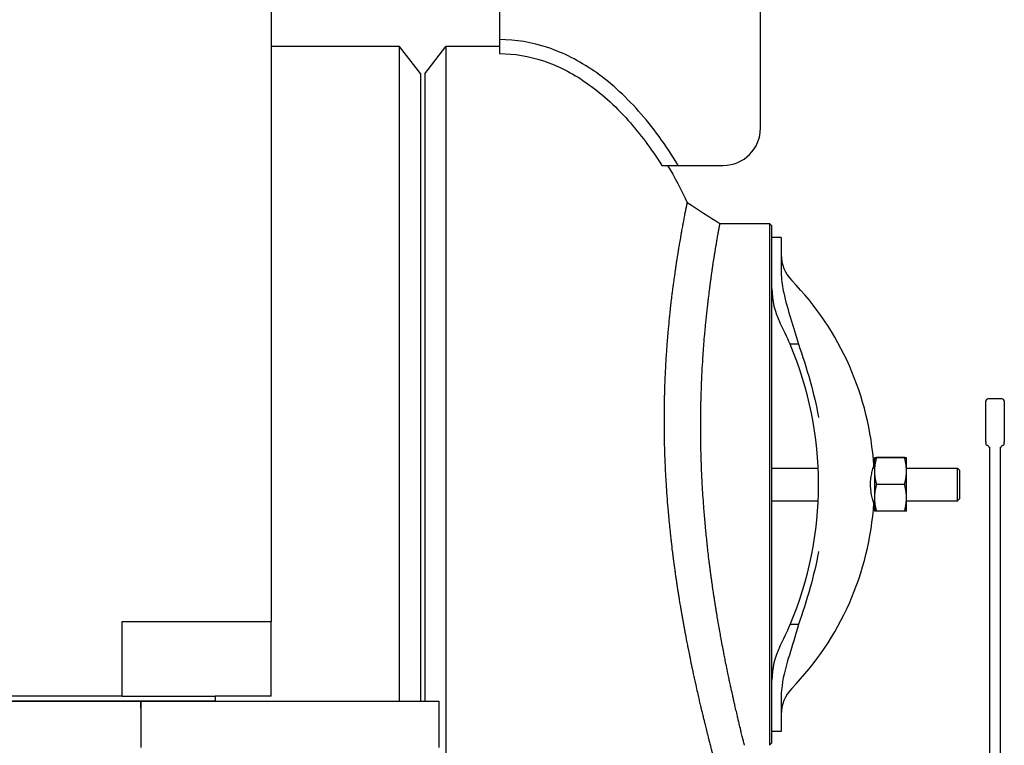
# Model space of a CAD drawing. Header units: inches. Extents: x 5 to 1128, y -85 to 748.
# Tile 523 of 656: x 759 to 785, y 170 to 190. Entities that reach past the tile are written whole.
import ezdxf

# ---------------------------------------------------------------- set-up
doc = ezdxf.new("R2010")
doc.units = ezdxf.units.IN
doc.header["$LTSCALE"] = 32
doc.header["$MEASUREMENT"] = 0
doc.layers.add('Visible (ANSI)', color=7, linetype='Continuous', lineweight=30)

msp = doc.modelspace()

# ---------------------------------------------------------------- linework, layer by layer
at = {"layer": 'Visible (ANSI)'}
for p, q in [((765.78063, 336.23367), (765.78063, 173.36817)), ((771.90563, 194.60867), (771.90563, 188.98367)), ((778.90563, 186.60867), (778.90563, 194.60867)), ((771.90563, 188.98367), (771.90563, 188.60867)), ((769.22432, 188.79617), (765.78063, 188.79617)), ((769.22432, 171.23367), (769.22432, 188.79617)), ((769.78063, 188.07117), (769.22432, 188.79617)), ((769.90563, 188.06617), (770.46578, 188.79617)), ((770.46578, 188.79617), (770.46578, 163.29617)), ((771.90563, 188.79617), (770.46578, 188.79617)), ((769.78063, 188.07117), (769.78063, 171.23367)), ((769.90563, 188.06617), (769.90563, 171.23367)), ((776.25519, 185.60867), (776.69516, 185.60867)), ((776.69516, 185.60867), (777.90563, 185.60867)), ((777.81677, 184.04617), (779.1499, 184.04617)), ((779.1499, 184.04617), (779.2124, 183.98367)), ((779.1499, 184.04616), (779.1499, 177.04617)), ((779.2124, 183.67116), (779.2124, 183.98366)), ((779.2124, 183.37067), (779.2124, 183.67117)), ((779.4624, 183.67117), (779.2124, 183.67117)), ((779.4624, 183.67117), (779.4624, 183.37067)), ((779.2124, 182.72035), (779.2124, 183.37067)), ((779.4624, 183.37067), (779.4624, 182.74965)), ((779.2124, 177.04617), (779.2124, 182.72032)), ((779.92547, 180.80758), (779.69915, 180.80758)), ((785.38313, 179.3405), (785.00813, 179.3405)), ((784.94563, 178.18792), (784.94563, 179.278)), ((785.44563, 179.278), (785.44563, 178.18792)), ((784.94563, 178.18792), (784.94563, 178.1635)), ((784.94563, 178.15047), (784.94563, 178.1635)), ((785.04563, 178.04384), (785.04563, 165.99617)), ((785.34563, 167.39441), (785.34563, 178.04384)), ((785.44563, 178.1635), (785.44563, 178.18792)), ((785.44563, 178.1635), (785.44563, 178.15047)), ((781.9624, 177.76517), (781.9624, 177.40528)), ((782.76954, 177.76543), (782.01427, 177.76543)), ((782.76954, 177.76491), (782.01427, 177.76491)), ((782.8214, 177.40528), (782.8214, 177.76517)), ((779.2124, 177.48367), (780.45248, 177.48367)), ((781.92652, 177.48367), (781.9624, 177.48367)), ((781.9624, 177.40528), (781.9624, 176.68628)), ((782.8214, 177.48367), (784.1881, 177.48367)), ((782.8214, 176.68628), (782.8214, 177.40528)), ((784.1881, 176.60867), (784.1881, 177.48367)), ((784.24365, 177.42811), (784.1881, 177.48367)), ((784.24365, 177.42811), (784.24365, 176.66423)), ((779.1499, 177.04617), (779.1499, 170.04618)), ((779.2124, 171.37199), (779.2124, 177.04617)), ((782.76954, 177.04564), (782.01427, 177.04564)), ((779.2124, 176.60867), (780.45248, 176.60867)), ((781.92652, 176.60867), (781.9624, 176.60867)), ((781.9624, 176.68628), (781.9624, 176.32717)), ((782.8214, 176.32717), (782.8214, 176.68628)), ((782.8214, 176.60867), (784.1881, 176.60867)), ((784.24365, 176.66423), (784.1881, 176.60867)), ((782.76954, 176.32691), (782.01427, 176.32691)), ((761.78063, 173.36817), (765.78063, 173.36817)), ((761.78063, 171.36817), (761.78063, 173.36817)), ((765.78063, 171.36817), (765.78063, 173.36817)), ((779.92547, 173.28475), (779.69915, 173.28475)), ((764.28063, 171.23367), (457.28063, 171.23367)), ((459.28063, 171.23367), (762.28063, 171.23367)), ((761.78063, 171.36817), (459.78063, 171.36817)), ((761.78063, 171.36817), (764.28063, 171.36817)), ((762.28063, 171.04625), (762.28063, 171.23367)), ((762.28063, 171.23367), (770.28063, 171.23367)), ((762.28063, 171.23367), (762.28063, 169.98367)), ((764.28063, 171.36817), (764.28063, 171.23367)), ((765.78063, 171.36817), (764.28063, 171.36817)), ((770.28063, 171.23367), (770.28063, 169.98367)), ((779.2124, 170.72167), (779.2124, 171.37199)), ((779.4624, 171.34269), (779.4624, 170.72167)), ((779.2124, 170.42117), (779.2124, 170.72167)), ((779.4624, 170.72167), (779.4624, 170.42117)), ((779.2124, 170.10868), (779.2124, 170.42118)), ((779.4624, 170.42117), (779.2124, 170.42117)), ((779.2124, 170.10867), (779.1499, 170.04617))]:
    msp.add_line(p, q, dxfattribs=at)
for centre, radius, start, end in [((777.90563, 186.60867), 1, 270, 0), ((780.4624, 183.21565), 1, 180, 224.117595), ((774.0999, 177.04617), 7.8625, 3.646071, 44.117595), ((781.2124, 182.29617), 2, 180, 206.784996), ((770.8124, 177.04617), 9.65, 22.941059, 26.784996), ((770.8124, 177.04617), 9.65, 337.058941, 22.941059), ((785.00813, 179.278), 0.0625, 90, 180), ((785.38313, 179.278), 0.0625, 0, 90), ((785.00813, 178.15047), 0.0625, 180, 258.463041), ((784.98313, 178.028), 0.0625, 0, 78.463041), ((785.40813, 178.028), 0.0625, 101.536959, 180), ((785.38313, 178.15047), 0.0625, 281.536959, 0), ((774.0999, 177.04617), 7.8625, 315.882405, 356.353929), ((770.8124, 177.04617), 9.65, 333.215004, 337.058941), ((781.2124, 171.79617), 2, 153.215004, 180), ((780.4624, 170.87669), 1, 135.882405, 180)]:
    msp.add_arc(centre, radius, start, end, dxfattribs=at)
for points, knots in [([(776.69516, 185.60867), (776.36973, 186.15147), (776.01568, 186.6398), (775.2589, 187.49034), (774.85608, 187.85263), (774.43378, 188.1439), (774.03767, 188.41711), (773.62426, 188.62777), (772.77582, 188.91121), (772.34083, 188.98367), (771.90563, 188.98367)], [2.418227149, 2.418227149, 2.418227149, 2.418227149, 2.604857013, 2.604857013, 2.791486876, 2.791486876, 2.791486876, 2.966539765, 2.966539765, 3.141592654, 3.141592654, 3.141592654, 3.141592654]), ([(771.90563, 188.60867), (772.2995, 188.60867), (772.69336, 188.54339), (773.46906, 188.28424), (773.85089, 188.09039), (774.22086, 187.83521), (774.61531, 187.56315), (774.99626, 187.22137), (775.67323, 186.46054), (775.97393, 186.05635), (776.25519, 185.60867)], [-3.141592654, -3.141592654, -3.141592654, -3.141592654, -2.966539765, -2.966539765, -2.791486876, -2.791486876, -2.791486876, -2.604857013, -2.604857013, -2.441381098, -2.441381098, -2.441381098, -2.441381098]), ([(776.38091, 177.04617), (776.36905, 177.23565), (776.35903, 177.42621), (776.35103, 177.61524), (776.35046, 177.62854), (776.34991, 177.64184), (776.34937, 177.65513), (776.34907, 177.66245), (776.34877, 177.66978), (776.34848, 177.6771), (776.34089, 177.8663), (776.33529, 178.05419), (776.33164, 178.24037), (776.33152, 178.24645), (776.3314, 178.25252), (776.33129, 178.25859), (776.33088, 178.27987), (776.33051, 178.30112), (776.33015, 178.32234), (776.32889, 178.39837), (776.32795, 178.47414), (776.32733, 178.54955), (776.32731, 178.55191), (776.32729, 178.55427), (776.32727, 178.55663), (776.32621, 178.69091), (776.32615, 178.82376), (776.32704, 178.95499), (776.32747, 179.01771), (776.32811, 179.08013), (776.32896, 179.1422), (776.32902, 179.14619), (776.32907, 179.15018), (776.32913, 179.15417), (776.33044, 179.24649), (776.33222, 179.33803), (776.33443, 179.42864), (776.3346, 179.43534), (776.33476, 179.44203), (776.33493, 179.44871), (776.33593, 179.48819), (776.337, 179.52748), (776.33816, 179.56659), (776.34238, 179.70905), (776.34766, 179.84913), (776.35386, 179.98629), (776.35437, 179.99769), (776.3549, 180.00908), (776.35542, 180.02044), (776.35745, 180.06392), (776.35956, 180.1071), (776.36176, 180.14997), (776.36359, 180.18569), (776.36549, 180.22126), (776.36744, 180.25664), (776.36818, 180.26993), (776.36892, 180.2832), (776.36967, 180.29644), (776.37754, 180.43509), (776.38632, 180.57085), (776.39577, 180.70257), (776.39759, 180.72796), (776.39944, 180.75327), (776.40132, 180.77849), (776.40249, 180.79422), (776.40368, 180.80991), (776.40487, 180.82557), (776.41012, 180.89438), (776.41557, 180.9624), (776.42117, 181.02935), (776.42256, 181.0459), (776.42395, 181.06239), (776.42536, 181.07881), (776.42942, 181.12632), (776.43356, 181.17325), (776.43775, 181.21952), (776.44666, 181.31778), (776.45599, 181.41495), (776.46555, 181.50952), (776.46728, 181.52665), (776.46902, 181.54369), (776.47076, 181.56064), (776.4756, 181.60765), (776.48048, 181.65395), (776.48538, 181.69931), (776.48678, 181.71235), (776.4882, 181.72538), (776.48962, 181.73838), (776.49146, 181.75525), (776.49331, 181.77208), (776.49518, 181.78887), (776.50112, 181.8424), (776.50716, 181.89545), (776.51325, 181.94764), (776.52099, 182.01398), (776.52879, 182.0789), (776.53654, 182.14168), (776.53781, 182.152), (776.53909, 182.16232), (776.54037, 182.17261), (776.54237, 182.18869), (776.54439, 182.20473), (776.5464, 182.22073), (776.55309, 182.27375), (776.55986, 182.32621), (776.56662, 182.37764), (776.56867, 182.39321), (776.57072, 182.40868), (776.57277, 182.42405), (776.57829, 182.46557), (776.58381, 182.5063), (776.58926, 182.54603), (776.59936, 182.6196), (776.60963, 182.69235), (776.61981, 182.76274), (776.62182, 182.77666), (776.62383, 182.79048), (776.62584, 182.80421), (776.6312, 182.84092), (776.63652, 182.8769), (776.64177, 182.91198), (776.6433, 182.92219), (776.64483, 182.93239), (776.64636, 182.94255), (776.64829, 182.95542), (776.65023, 182.96824), (776.65217, 182.98101), (776.65773, 183.01762), (776.66329, 183.05378), (776.66881, 183.08927), (776.67689, 183.14124), (776.68488, 183.19177), (776.69265, 183.24025), (776.69459, 183.25235), (776.69653, 183.2644), (776.69846, 183.27637), (776.70022, 183.28723), (776.70197, 183.29804), (776.70372, 183.30879), (776.71044, 183.35011), (776.71711, 183.39062), (776.72368, 183.43013), (776.72533, 183.44), (776.72696, 183.4498), (776.72859, 183.45954), (776.72896, 183.46174), (776.72933, 183.46393), (776.7297, 183.46612), (776.73341, 183.48831), (776.73709, 183.51011), (776.74073, 183.53152), (776.75131, 183.59391), (776.76163, 183.65362), (776.7716, 183.71049), (776.77297, 183.71828), (776.77433, 183.72601), (776.77568, 183.73369), (776.77885, 183.75173), (776.78199, 183.76947), (776.78509, 183.78691), (776.7881, 183.80384), (776.79108, 183.82051), (776.79402, 183.83691), (776.79523, 183.84369), (776.79644, 183.85043), (776.79765, 183.85713), (776.80717, 183.91005), (776.8163, 183.96013), (776.82501, 184.00732), (776.82844, 184.02591), (776.83181, 184.04407), (776.83511, 184.0618), (776.83602, 184.06674), (776.83694, 184.07164), (776.83785, 184.07651), (776.84327, 184.10559), (776.84851, 184.13346), (776.85355, 184.16013), (776.85433, 184.16422), (776.8551, 184.16829), (776.85586, 184.17233), (776.8572, 184.17936), (776.85851, 184.18631), (776.85982, 184.19317), (776.86921, 184.24259), (776.87788, 184.2876), (776.88576, 184.32821), (776.88627, 184.33082), (776.88677, 184.33342), (776.88727, 184.336), (776.88785, 184.33895), (776.88842, 184.34187), (776.88898, 184.34478), (776.89261, 184.36345), (776.89607, 184.38114), (776.89935, 184.39785), (776.89974, 184.39983), (776.90013, 184.4018), (776.90051, 184.40376), (776.90467, 184.42492), (776.90852, 184.44447), (776.91208, 184.4624), (776.91537, 184.47904), (776.9184, 184.4943), (776.92117, 184.50818), (776.92137, 184.50916), (776.92156, 184.51013), (776.92175, 184.5111), (776.92434, 184.52406), (776.92669, 184.53578), (776.92879, 184.54627), (776.92896, 184.54711), (776.92912, 184.54794), (776.92929, 184.54876), (776.92941, 184.54936), (776.92953, 184.54996), (776.92965, 184.55056), (776.93371, 184.57082), (776.93681, 184.58618), (776.93892, 184.59664), (776.9392, 184.59799), (776.93945, 184.59927), (776.93969, 184.60046), (776.93972, 184.60058), (776.93974, 184.6007), (776.93977, 184.60082), (776.9408, 184.60595), (776.94153, 184.60953), (776.94194, 184.61154), (776.94194, 184.61156), (776.94194, 184.61157), (776.94194, 184.61159), (776.9422, 184.61284), (776.94232, 184.61346), (776.94233, 184.61347), (776.94233, 184.61347), (776.94233, 184.61347), (776.94233, 184.61347)], [0.713770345, 0.713770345, 0.713770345, 0.713770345, 0.723953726, 0.723953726, 0.723953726, 0.724670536, 0.724670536, 0.724670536, 0.725065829, 0.725065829, 0.725065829, 0.735280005, 0.735280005, 0.735280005, 0.73561331, 0.73561331, 0.73561331, 0.736781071, 0.736781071, 0.736781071, 0.740963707, 0.740963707, 0.740963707, 0.7410946, 0.7410946, 0.7410946, 0.748544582, 0.748544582, 0.748544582, 0.752105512, 0.752105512, 0.752105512, 0.752334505, 0.752334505, 0.752334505, 0.757635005, 0.757635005, 0.757635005, 0.758026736, 0.758026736, 0.758026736, 0.760339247, 0.760339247, 0.760339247, 0.768763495, 0.768763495, 0.768763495, 0.769463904, 0.769463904, 0.769463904, 0.772143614, 0.772143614, 0.772143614, 0.77437648, 0.77437648, 0.77437648, 0.775215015, 0.775215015, 0.775215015, 0.783997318, 0.783997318, 0.783997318, 0.785690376, 0.785690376, 0.785690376, 0.786746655, 0.786746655, 0.786746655, 0.791390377, 0.791390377, 0.791390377, 0.792538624, 0.792538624, 0.792538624, 0.795860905, 0.795860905, 0.795860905, 0.802916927, 0.802916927, 0.802916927, 0.804194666, 0.804194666, 0.804194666, 0.807738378, 0.807738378, 0.807738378, 0.808756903, 0.808756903, 0.808756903, 0.810077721, 0.810077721, 0.810077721, 0.814289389, 0.814289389, 0.814289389, 0.819643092, 0.819643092, 0.819643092, 0.820523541, 0.820523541, 0.820523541, 0.821898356, 0.821898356, 0.821898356, 0.826456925, 0.826456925, 0.826456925, 0.82783697, 0.82783697, 0.82783697, 0.831564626, 0.831564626, 0.831564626, 0.838466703, 0.838466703, 0.838466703, 0.839830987, 0.839830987, 0.839830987, 0.843480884, 0.843480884, 0.843480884, 0.844543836, 0.844543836, 0.844543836, 0.845889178, 0.845889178, 0.845889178, 0.849746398, 0.849746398, 0.849746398, 0.85539408, 0.85539408, 0.85539408, 0.85680352, 0.85680352, 0.85680352, 0.858081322, 0.858081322, 0.858081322, 0.862993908, 0.862993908, 0.862993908, 0.864220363, 0.864220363, 0.864220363, 0.864497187, 0.864497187, 0.864497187, 0.867299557, 0.867299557, 0.867299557, 0.875469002, 0.875469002, 0.875469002, 0.876587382, 0.876587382, 0.876587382, 0.879214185, 0.879214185, 0.879214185, 0.881763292, 0.881763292, 0.881763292, 0.882817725, 0.882817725, 0.882817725, 0.891152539, 0.891152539, 0.891152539, 0.894436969, 0.894436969, 0.894436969, 0.895351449, 0.895351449, 0.895351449, 0.90081404, 0.90081404, 0.90081404, 0.901653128, 0.901653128, 0.901653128, 0.903114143, 0.903114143, 0.903114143, 0.913641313, 0.913641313, 0.913641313, 0.9143192, 0.9143192, 0.9143192, 0.915095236, 0.915095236, 0.915095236, 0.920086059, 0.920086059, 0.920086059, 0.920679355, 0.920679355, 0.920679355, 0.927089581, 0.927089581, 0.927089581, 0.933036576, 0.933036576, 0.933036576, 0.933456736, 0.933456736, 0.933456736, 0.939090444, 0.939090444, 0.939090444, 0.939539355, 0.939539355, 0.939539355, 0.939870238, 0.939870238, 0.939870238, 0.951116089, 0.951116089, 0.951116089, 0.952569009, 0.952569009, 0.952569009, 0.952717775, 0.952717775, 0.952717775, 0.959065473, 0.959065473, 0.959065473, 0.959112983, 0.959112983, 0.959112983, 0.963109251, 0.963109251, 0.963109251, 0.963123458, 0.963123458, 0.963123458, 0.963123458]), ([(777.34493, 177.04617), (777.34396, 177.06371), (777.34302, 177.08125), (777.34208, 177.0988), (777.33322, 177.26569), (777.32578, 177.43283), (777.31985, 177.59828), (777.31944, 177.60993), (777.31903, 177.62157), (777.31863, 177.6332), (777.3184, 177.63961), (777.31818, 177.64602), (777.31797, 177.65243), (777.31235, 177.81799), (777.3082, 177.98313), (777.3055, 178.14597), (777.30541, 178.15128), (777.30532, 178.15659), (777.30524, 178.1619), (777.30494, 178.1805), (777.30466, 178.19908), (777.3044, 178.21763), (777.30347, 178.28407), (777.30277, 178.35053), (777.30231, 178.4168), (777.3023, 178.41888), (777.30228, 178.42095), (777.30227, 178.42302), (777.30147, 178.54104), (777.30143, 178.65843), (777.30209, 178.77401), (777.30241, 178.82925), (777.30289, 178.8844), (777.30353, 178.93935), (777.30357, 178.94288), (777.30361, 178.94641), (777.30366, 178.94995), (777.30464, 179.0317), (777.30598, 179.11306), (777.30765, 179.19349), (777.30777, 179.19944), (777.3079, 179.20538), (777.30802, 179.21131), (777.30877, 179.24634), (777.30958, 179.28119), (777.31045, 179.31583), (777.31362, 179.44202), (777.31764, 179.56766), (777.32238, 179.69081), (777.32278, 179.70105), (777.32318, 179.71127), (777.32358, 179.72148), (777.32513, 179.76052), (777.32674, 179.7993), (777.32843, 179.83775), (777.32983, 179.8698), (777.33128, 179.90177), (777.33279, 179.93364), (777.33335, 179.94561), (777.33392, 179.95756), (777.3345, 179.9695), (777.34056, 180.09454), (777.34738, 180.21782), (777.35476, 180.33768), (777.35618, 180.36079), (777.35763, 180.38383), (777.3591, 180.4068), (777.36001, 180.42113), (777.36094, 180.43542), (777.36187, 180.44969), (777.36598, 180.51241), (777.37026, 180.57453), (777.37468, 180.63587), (777.37578, 180.65104), (777.37688, 180.66616), (777.37799, 180.68123), (777.38121, 180.72484), (777.38449, 180.76804), (777.38783, 180.81077), (777.39493, 180.90152), (777.40238, 180.99112), (777.41004, 181.07852), (777.41142, 181.09435), (777.41282, 181.11012), (777.41422, 181.12582), (777.4181, 181.16936), (777.42204, 181.21239), (777.42602, 181.25478), (777.42716, 181.26696), (777.42831, 181.27913), (777.42946, 181.29127), (777.43095, 181.30701), (777.43246, 181.32271), (777.43397, 181.33837), (777.43879, 181.38829), (777.4437, 181.43773), (777.44866, 181.48646), (777.45496, 181.54839), (777.46134, 181.60918), (777.46773, 181.66838), (777.46878, 181.67812), (777.46983, 181.68784), (777.47089, 181.69754), (777.47254, 181.7127), (777.4742, 181.7278), (777.47586, 181.74286), (777.48137, 181.79279), (777.48695, 181.84214), (777.49255, 181.89062), (777.49425, 181.90529), (777.49594, 181.91989), (777.49764, 181.9344), (777.50222, 181.97359), (777.50681, 182.01214), (777.51137, 182.04992), (777.51982, 182.11986), (777.5284, 182.1888), (777.53694, 182.25571), (777.53863, 182.26893), (777.54032, 182.28208), (777.542, 182.29514), (777.54651, 182.33008), (777.551, 182.36439), (777.55544, 182.39797), (777.55673, 182.40775), (777.55803, 182.4175), (777.55933, 182.42722), (777.56097, 182.43953), (777.56261, 182.45179), (777.56425, 182.464), (777.56896, 182.499), (777.57367, 182.53357), (777.57835, 182.56752), (777.58521, 182.61724), (777.59201, 182.66565), (777.59866, 182.71231), (777.60032, 182.72395), (777.60198, 182.73554), (777.60364, 182.74706), (777.60514, 182.75751), (777.60664, 182.7679), (777.60814, 182.77824), (777.61389, 182.81799), (777.6196, 182.85694), (777.62525, 182.89498), (777.62666, 182.90448), (777.62807, 182.91392), (777.62947, 182.9233), (777.62979, 182.92541), (777.6301, 182.92753), (777.63042, 182.92964), (777.63361, 182.95101), (777.63679, 182.97209), (777.63993, 182.99278), (777.64907, 183.05312), (777.65799, 183.1108), (777.66663, 183.16584), (777.66782, 183.17338), (777.66899, 183.18086), (777.67017, 183.1883), (777.67292, 183.20576), (777.67565, 183.22296), (777.67834, 183.23988), (777.68096, 183.2563), (777.68355, 183.27247), (777.68611, 183.28838), (777.68717, 183.29497), (777.68822, 183.30151), (777.68927, 183.308), (777.69757, 183.35936), (777.70555, 183.40802), (777.71317, 183.45393), (777.71617, 183.47202), (777.71912, 183.4897), (777.72201, 183.50696), (777.72282, 183.51177), (777.72362, 183.51654), (777.72442, 183.52128), (777.72917, 183.5496), (777.73377, 183.57676), (777.73821, 183.60276), (777.73889, 183.60675), (777.73957, 183.61072), (777.74024, 183.61466), (777.74141, 183.62151), (777.74257, 183.62829), (777.74372, 183.63498), (777.75199, 183.68319), (777.75963, 183.72717), (777.7666, 183.76684), (777.76704, 183.7694), (777.76749, 183.77194), (777.76793, 183.77445), (777.76844, 183.77734), (777.76894, 183.7802), (777.76944, 183.78304), (777.77265, 183.80128), (777.77571, 183.81859), (777.77861, 183.83494), (777.77896, 183.83688), (777.7793, 183.83881), (777.77964, 183.84073), (777.78332, 183.86144), (777.78674, 183.88057), (777.78989, 183.89812), (777.79281, 183.9144), (777.7955, 183.92935), (777.79796, 183.94295), (777.79813, 183.94391), (777.79831, 183.94486), (777.79848, 183.94581), (777.80077, 183.95851), (777.80286, 183.97), (777.80473, 183.98028), (777.80488, 183.9811), (777.80502, 183.98191), (777.80517, 183.98271), (777.80528, 183.98331), (777.80538, 183.98389), (777.80549, 183.98448), (777.8091, 184.00433), (777.81186, 184.01941), (777.81374, 184.02967), (777.81399, 184.03099), (777.81421, 184.03224), (777.81443, 184.03341), (777.81445, 184.03353), (777.81447, 184.03365), (777.81449, 184.03376), (777.81542, 184.0388), (777.81606, 184.04232), (777.81643, 184.04429), (777.81643, 184.04431), (777.81643, 184.04432), (777.81643, 184.04434), (777.81666, 184.04556), (777.81677, 184.04617), (777.81677, 184.04617)], [0.712699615, 0.712699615, 0.712699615, 0.712699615, 0.713770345, 0.713770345, 0.713770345, 0.723953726, 0.723953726, 0.723953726, 0.724670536, 0.724670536, 0.724670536, 0.725065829, 0.725065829, 0.725065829, 0.735280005, 0.735280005, 0.735280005, 0.73561331, 0.73561331, 0.73561331, 0.736781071, 0.736781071, 0.736781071, 0.740963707, 0.740963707, 0.740963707, 0.7410946, 0.7410946, 0.7410946, 0.748544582, 0.748544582, 0.748544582, 0.752105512, 0.752105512, 0.752105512, 0.752334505, 0.752334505, 0.752334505, 0.757635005, 0.757635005, 0.757635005, 0.758026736, 0.758026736, 0.758026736, 0.760339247, 0.760339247, 0.760339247, 0.768763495, 0.768763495, 0.768763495, 0.769463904, 0.769463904, 0.769463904, 0.772143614, 0.772143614, 0.772143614, 0.77437648, 0.77437648, 0.77437648, 0.775215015, 0.775215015, 0.775215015, 0.783997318, 0.783997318, 0.783997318, 0.785690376, 0.785690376, 0.785690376, 0.786746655, 0.786746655, 0.786746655, 0.791390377, 0.791390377, 0.791390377, 0.792538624, 0.792538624, 0.792538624, 0.795860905, 0.795860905, 0.795860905, 0.802916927, 0.802916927, 0.802916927, 0.804194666, 0.804194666, 0.804194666, 0.807738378, 0.807738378, 0.807738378, 0.808756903, 0.808756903, 0.808756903, 0.810077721, 0.810077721, 0.810077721, 0.814289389, 0.814289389, 0.814289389, 0.819643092, 0.819643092, 0.819643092, 0.820523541, 0.820523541, 0.820523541, 0.821898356, 0.821898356, 0.821898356, 0.826456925, 0.826456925, 0.826456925, 0.82783697, 0.82783697, 0.82783697, 0.831564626, 0.831564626, 0.831564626, 0.838466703, 0.838466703, 0.838466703, 0.839830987, 0.839830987, 0.839830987, 0.843480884, 0.843480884, 0.843480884, 0.844543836, 0.844543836, 0.844543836, 0.845889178, 0.845889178, 0.845889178, 0.849746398, 0.849746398, 0.849746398, 0.85539408, 0.85539408, 0.85539408, 0.85680352, 0.85680352, 0.85680352, 0.858081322, 0.858081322, 0.858081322, 0.862993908, 0.862993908, 0.862993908, 0.864220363, 0.864220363, 0.864220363, 0.864497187, 0.864497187, 0.864497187, 0.867299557, 0.867299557, 0.867299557, 0.875469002, 0.875469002, 0.875469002, 0.876587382, 0.876587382, 0.876587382, 0.879214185, 0.879214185, 0.879214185, 0.881763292, 0.881763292, 0.881763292, 0.882817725, 0.882817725, 0.882817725, 0.891152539, 0.891152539, 0.891152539, 0.894436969, 0.894436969, 0.894436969, 0.895351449, 0.895351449, 0.895351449, 0.90081404, 0.90081404, 0.90081404, 0.901653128, 0.901653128, 0.901653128, 0.903114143, 0.903114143, 0.903114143, 0.913641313, 0.913641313, 0.913641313, 0.9143192, 0.9143192, 0.9143192, 0.915095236, 0.915095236, 0.915095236, 0.920086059, 0.920086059, 0.920086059, 0.920679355, 0.920679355, 0.920679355, 0.927089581, 0.927089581, 0.927089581, 0.933036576, 0.933036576, 0.933036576, 0.933456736, 0.933456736, 0.933456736, 0.939090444, 0.939090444, 0.939090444, 0.939539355, 0.939539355, 0.939539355, 0.939870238, 0.939870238, 0.939870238, 0.951116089, 0.951116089, 0.951116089, 0.952569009, 0.952569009, 0.952569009, 0.952717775, 0.952717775, 0.952717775, 0.959065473, 0.959065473, 0.959065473, 0.959112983, 0.959112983, 0.959112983, 0.963109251, 0.963109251, 0.963109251, 0.963109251]), ([(779.46426, 182.65884), (779.47094, 182.50061), (779.49509, 182.34262), (779.62138, 181.75154), (779.79627, 181.29144), (779.92547, 180.80758)], [0.22095063, 0.22095063, 0.22095063, 0.22095063, 1.42788574, 1.42788574, 4.83429174, 4.83429174, 4.83429174, 4.83429174]), ([(779.92547, 180.80758), (780.02841, 180.50515), (780.13682, 180.17703), (780.32617, 179.49597), (780.40075, 179.1796), (780.46139, 178.85271), (780.4619, 178.84996), (780.4624, 178.84721)], [4.3503467, 4.3503467, 4.3503467, 4.3503467, 6.19831428, 6.19831428, 7.82646566, 7.82646566, 7.84026303, 7.84026303, 7.84026303, 7.84026303]), ([(781.94649, 176.54617), (781.94649, 176.54617), (781.94611, 176.54729), (781.9443, 176.55269), (781.94249, 176.55809), (781.93516, 176.58058), (781.92774, 176.60374), (781.90862, 176.67055), (781.89649, 176.717), (781.87515, 176.82449), (781.86618, 176.88485), (781.85724, 177.00873), (781.85692, 177.07021), (781.86443, 177.19035), (781.87205, 177.2474), (781.89055, 177.34835), (781.90107, 177.39219), (781.91875, 177.45812), (781.9261, 177.48261), (781.93694, 177.51736), (781.94082, 177.52917), (781.94477, 177.54107), (781.94575, 177.54396), (781.94639, 177.54588), (781.94649, 177.54617), (781.94649, 177.54617)], [-6.04804852, -6.04804852, -6.04804852, -6.04804852, -5.9009195, -5.9009195, -5.6915643, -5.6915643, -5.27828854, -5.27828854, -4.78026163, -4.78026163, -4.28262045, -4.28262045, -3.81544401, -3.81544401, -3.35217215, -3.35217215, -2.91184865, -2.91184865, -2.55968512, -2.55968512, -2.26519631, -2.26519631, -2.09159244, -2.09159244, -2.01662525, -2.01662525, -2.01662525, -2.01662525]), ([(777.7146, 169.47887), (777.7146, 169.47887), (777.71458, 169.47892), (777.71456, 169.47902), (777.71452, 169.47915), (777.71447, 169.47936), (777.71438, 169.47967), (777.71438, 169.47967), (777.71438, 169.47968), (777.71438, 169.47969), (777.71367, 169.48235), (777.71122, 169.49146), (777.70703, 169.50708), (777.70694, 169.50738), (777.70686, 169.50769), (777.70678, 169.508), (777.70469, 169.51579), (777.70218, 169.52515), (777.69926, 169.53607), (777.69909, 169.5367), (777.69892, 169.53734), (777.69875, 169.53798), (777.69275, 169.5604), (777.68506, 169.58919), (777.67571, 169.62433), (777.67527, 169.62598), (777.67483, 169.62764), (777.67439, 169.62931), (777.67295, 169.6347), (777.67148, 169.64024), (777.66997, 169.64593), (777.66681, 169.65784), (777.66348, 169.67041), (777.65997, 169.68363), (777.65937, 169.68593), (777.65875, 169.68825), (777.65813, 169.69059), (777.64726, 169.73168), (777.63481, 169.77889), (777.62084, 169.83223), (777.61981, 169.83617), (777.61876, 169.84015), (777.61771, 169.84416), (777.61324, 169.86126), (777.60862, 169.87896), (777.60385, 169.89727), (777.60178, 169.90521), (777.59968, 169.91325), (777.59756, 169.92142), (777.59627, 169.92635), (777.59498, 169.93133), (777.59368, 169.93634), (777.57845, 169.99496), (777.56185, 170.05922), (777.54397, 170.12907), (777.54363, 170.13038), (777.5433, 170.13169), (777.54296, 170.13301), (777.54142, 170.13901), (777.53988, 170.14506), (777.53832, 170.15115), (777.53041, 170.18211), (777.52223, 170.21423), (777.51379, 170.24749), (777.5116, 170.25612), (777.5094, 170.26484), (777.50717, 170.27362), (777.50116, 170.29739), (777.49502, 170.32172), (777.48876, 170.34661), (777.48748, 170.35169), (777.4862, 170.3568), (777.48491, 170.36193), (777.47172, 170.41444), (777.458, 170.46939), (777.44379, 170.52675), (777.44092, 170.53833), (777.43803, 170.55001), (777.43512, 170.56179), (777.42494, 170.60299), (777.41452, 170.64539), (777.40388, 170.68896), (777.40063, 170.70225), (777.39736, 170.71564), (777.39408, 170.72914), (777.38487, 170.76696), (777.3755, 170.80563), (777.36599, 170.84513), (777.35974, 170.87106), (777.35343, 170.89735), (777.34705, 170.92399), (777.33756, 170.96367), (777.32789, 171.0043), (777.31807, 171.04585), (777.31399, 171.0631), (777.30988, 171.0805), (777.30575, 171.09806), (777.29478, 171.14466), (777.28362, 171.19239), (777.27229, 171.24122), (777.26783, 171.26041), (777.26335, 171.27978), (777.25884, 171.29931), (777.24658, 171.35244), (777.23412, 171.40682), (777.2215, 171.46242), (777.20656, 171.52821), (777.19139, 171.59571), (777.17601, 171.66485), (777.17089, 171.6879), (777.16575, 171.71112), (777.16058, 171.73453), (777.14917, 171.78625), (777.13766, 171.83885), (777.12607, 171.89225), (777.12063, 171.91736), (777.11517, 171.94265), (777.10969, 171.96811), (777.10764, 171.97763), (777.10559, 171.98719), (777.10354, 171.99677), (777.10287, 171.99991), (777.10219, 172.00305), (777.10152, 172.00619), (777.09307, 172.04567), (777.08455, 172.08571), (777.07598, 172.12632), (777.05877, 172.20782), (777.04133, 172.29156), (777.02373, 172.37743), (777.01773, 172.40672), (777.01171, 172.43626), (777.00568, 172.46604), (776.99434, 172.52196), (776.98296, 172.57872), (776.97155, 172.63629), (776.96904, 172.64892), (776.96654, 172.66159), (776.96403, 172.67429), (776.96039, 172.69274), (776.95674, 172.71128), (776.9531, 172.72989), (776.93266, 172.83424), (776.91216, 172.9411), (776.89172, 173.05019), (776.8855, 173.08334), (776.8793, 173.1167), (776.8731, 173.15026), (776.8702, 173.16595), (776.8673, 173.1817), (776.86441, 173.19748), (776.85819, 173.23137), (776.85199, 173.26546), (776.84579, 173.29973), (776.83965, 173.33375), (776.83352, 173.36794), (776.82741, 173.40231), (776.82172, 173.43431), (776.81603, 173.46657), (776.81033, 173.49908), (776.80415, 173.53437), (776.79797, 173.56997), (776.7918, 173.60585), (776.78902, 173.62195), (776.78625, 173.63812), (776.78348, 173.65434), (776.77738, 173.69007), (776.77128, 173.7261), (776.7652, 173.76236), (776.76053, 173.79021), (776.75586, 173.81821), (776.75121, 173.84634), (776.74425, 173.88847), (776.73731, 173.93089), (776.73041, 173.9736), (776.7246, 174.00951), (776.71882, 174.04562), (776.71307, 174.08192), (776.71018, 174.10016), (776.70729, 174.11846), (776.70441, 174.1368), (776.69879, 174.17263), (776.6932, 174.20864), (776.68764, 174.24482), (776.68132, 174.28592), (776.67504, 174.32723), (776.66881, 174.36876), (776.66381, 174.40207), (776.65884, 174.43552), (776.65391, 174.4691), (776.64866, 174.50474), (776.64346, 174.54052), (776.6383, 174.57643), (776.63534, 174.59697), (776.6324, 174.61756), (776.62947, 174.63819), (776.62444, 174.67366), (776.61944, 174.70926), (776.61449, 174.74496), (776.60363, 174.82332), (776.59297, 174.90222), (776.58255, 174.98154), (776.57795, 175.0166), (776.57339, 175.05175), (776.56888, 175.08697), (776.56816, 175.09258), (776.56744, 175.0982), (776.56672, 175.10383), (776.56454, 175.12095), (776.56236, 175.13812), (776.5602, 175.15534), (776.55582, 175.19011), (776.55147, 175.22508), (776.54717, 175.26023), (776.53706, 175.34266), (776.52716, 175.4261), (776.5175, 175.51044), (776.51608, 175.52285), (776.51466, 175.53527), (776.51325, 175.54772), (776.51088, 175.56865), (776.50852, 175.58964), (776.50618, 175.61069), (776.50318, 175.6376), (776.50021, 175.6646), (776.49727, 175.69165), (776.49381, 175.72358), (776.49038, 175.75558), (776.48699, 175.78765), (776.47114, 175.93792), (776.45624, 176.08974), (776.44245, 176.24236), (776.44, 176.2695), (776.43758, 176.29667), (776.4352, 176.32387), (776.41592, 176.54408), (776.399, 176.76567), (776.38472, 176.98637), (776.38343, 177.00631), (776.38216, 177.02625), (776.38091, 177.04617)], [0.46298889, 0.46298889, 0.46298889, 0.46298889, 0.464113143, 0.464113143, 0.464113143, 0.465613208, 0.465613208, 0.465613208, 0.465654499, 0.465654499, 0.465654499, 0.478602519, 0.478602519, 0.478602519, 0.478855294, 0.478855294, 0.478855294, 0.485209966, 0.485209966, 0.485209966, 0.485576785, 0.485576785, 0.485576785, 0.498408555, 0.498408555, 0.498408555, 0.499008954, 0.499008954, 0.499008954, 0.50094645, 0.50094645, 0.50094645, 0.505007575, 0.505007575, 0.505007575, 0.505714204, 0.505714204, 0.505714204, 0.518120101, 0.518120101, 0.518120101, 0.519037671, 0.519037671, 0.519037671, 0.522947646, 0.522947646, 0.522947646, 0.52464227, 0.52464227, 0.52464227, 0.52566643, 0.52566643, 0.52566643, 0.537633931, 0.537633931, 0.537633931, 0.537858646, 0.537858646, 0.537858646, 0.538884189, 0.538884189, 0.538884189, 0.544096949, 0.544096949, 0.544096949, 0.545450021, 0.545450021, 0.545450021, 0.549108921, 0.549108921, 0.549108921, 0.549856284, 0.549856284, 0.549856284, 0.557503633, 0.557503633, 0.557503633, 0.559047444, 0.559047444, 0.559047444, 0.564448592, 0.564448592, 0.564448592, 0.566095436, 0.566095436, 0.566095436, 0.570707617, 0.570707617, 0.570707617, 0.573735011, 0.573735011, 0.573735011, 0.578244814, 0.578244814, 0.578244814, 0.580115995, 0.580115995, 0.580115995, 0.585081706, 0.585081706, 0.585081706, 0.587033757, 0.587033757, 0.587033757, 0.59234267, 0.59234267, 0.59234267, 0.598624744, 0.598624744, 0.598624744, 0.600718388, 0.600718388, 0.600718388, 0.605344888, 0.605344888, 0.605344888, 0.607520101, 0.607520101, 0.607520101, 0.608334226, 0.608334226, 0.608334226, 0.608601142, 0.608601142, 0.608601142, 0.611951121, 0.611951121, 0.611951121, 0.618675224, 0.618675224, 0.618675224, 0.620969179, 0.620969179, 0.620969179, 0.625275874, 0.625275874, 0.625275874, 0.626220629, 0.626220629, 0.626220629, 0.627592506, 0.627592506, 0.627592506, 0.635284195, 0.635284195, 0.635284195, 0.637621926, 0.637621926, 0.637621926, 0.638715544, 0.638715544, 0.638715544, 0.641064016, 0.641064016, 0.641064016, 0.643394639, 0.643394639, 0.643394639, 0.645564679, 0.645564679, 0.645564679, 0.647920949, 0.647920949, 0.647920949, 0.648978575, 0.648978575, 0.648978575, 0.651308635, 0.651308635, 0.651308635, 0.653098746, 0.653098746, 0.653098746, 0.655778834, 0.655778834, 0.655778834, 0.658031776, 0.658031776, 0.658031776, 0.659164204, 0.659164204, 0.659164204, 0.661376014, 0.661376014, 0.661376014, 0.663888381, 0.663888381, 0.663888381, 0.665904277, 0.665904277, 0.665904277, 0.668044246, 0.668044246, 0.668044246, 0.669268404, 0.669268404, 0.669268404, 0.671373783, 0.671373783, 0.671373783, 0.675994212, 0.675994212, 0.675994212, 0.678036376, 0.678036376, 0.678036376, 0.678362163, 0.678362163, 0.678362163, 0.679354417, 0.679354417, 0.679354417, 0.681358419, 0.681358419, 0.681358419, 0.686058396, 0.686058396, 0.686058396, 0.686749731, 0.686749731, 0.686749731, 0.687912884, 0.687912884, 0.687912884, 0.689400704, 0.689400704, 0.689400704, 0.691156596, 0.691156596, 0.691156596, 0.699384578, 0.699384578, 0.699384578, 0.70084809, 0.70084809, 0.70084809, 0.712699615, 0.712699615, 0.712699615, 0.713770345, 0.713770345, 0.713770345, 0.713770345]), ([(778.47724, 170.04617), (778.47724, 170.04617), (778.47723, 170.04622), (778.47721, 170.04631), (778.47718, 170.04644), (778.47712, 170.04665), (778.47705, 170.04695), (778.47705, 170.04696), (778.47704, 170.04697), (778.47704, 170.04697), (778.47638, 170.04958), (778.47412, 170.05855), (778.47024, 170.07394), (778.47016, 170.07424), (778.47009, 170.07455), (778.47001, 170.07485), (778.46808, 170.08253), (778.46576, 170.09175), (778.46305, 170.10252), (778.46289, 170.10314), (778.46274, 170.10377), (778.46258, 170.1044), (778.45702, 170.12651), (778.4499, 170.15493), (778.44126, 170.18954), (778.44086, 170.19116), (778.44045, 170.19279), (778.44004, 170.19444), (778.43872, 170.19975), (778.43736, 170.2052), (778.43597, 170.2108), (778.43305, 170.22252), (778.42997, 170.23489), (778.42674, 170.24789), (778.42618, 170.25016), (778.42562, 170.25244), (778.42505, 170.25474), (778.41502, 170.29516), (778.40355, 170.34159), (778.39071, 170.394), (778.38976, 170.39788), (778.3888, 170.40178), (778.38784, 170.40573), (778.38373, 170.42252), (778.37948, 170.43991), (778.3751, 170.45789), (778.3732, 170.46569), (778.37127, 170.47359), (778.36932, 170.48161), (778.36815, 170.48645), (778.36696, 170.49133), (778.36576, 170.49626), (778.35179, 170.5538), (778.33657, 170.61692), (778.32021, 170.68549), (778.3199, 170.68678), (778.31959, 170.68807), (778.31928, 170.68936), (778.31788, 170.69525), (778.31646, 170.70119), (778.31504, 170.70717), (778.3078, 170.73755), (778.30034, 170.76902), (778.29265, 170.80157), (778.29066, 170.81002), (778.28865, 170.81854), (778.28663, 170.82714), (778.28115, 170.85038), (778.27557, 170.87416), (778.26989, 170.89847), (778.26872, 170.90344), (778.26756, 170.90843), (778.26639, 170.91344), (778.25442, 170.9647), (778.24199, 171.0183), (778.22914, 171.0742), (778.22655, 171.08549), (778.22394, 171.09687), (778.22131, 171.10834), (778.21212, 171.14849), (778.20272, 171.18978), (778.19312, 171.23222), (778.1902, 171.24515), (778.18725, 171.2582), (778.18429, 171.27135), (778.176, 171.30818), (778.16756, 171.34584), (778.159, 171.38433), (778.15338, 171.40959), (778.1477, 171.43521), (778.14197, 171.46118), (778.13343, 171.49987), (778.12476, 171.53938), (778.11598, 171.57971), (778.11233, 171.59644), (778.10867, 171.61331), (778.10498, 171.63033), (778.0952, 171.67549), (778.08528, 171.72164), (778.07523, 171.76878), (778.07128, 171.78731), (778.06731, 171.806), (778.06332, 171.82484), (778.05247, 171.87608), (778.04147, 171.92845), (778.03035, 171.98195), (778.01719, 172.04526), (778.00386, 172.11012), (777.99039, 172.17648), (777.9859, 172.1986), (777.9814, 172.22089), (777.97688, 172.24334), (777.9669, 172.29296), (777.95684, 172.34339), (777.94674, 172.39462), (777.94198, 172.41871), (777.93722, 172.44298), (777.93244, 172.46742), (777.93066, 172.47657), (777.92887, 172.48574), (777.92708, 172.49494), (777.92649, 172.49795), (777.9259, 172.50097), (777.92531, 172.50399), (777.91794, 172.54191), (777.91054, 172.58027), (777.90311, 172.61908), (777.8882, 172.69698), (777.87319, 172.77668), (777.85812, 172.85812), (777.85298, 172.88591), (777.84784, 172.9139), (777.84269, 172.94209), (777.83302, 172.99501), (777.82334, 173.04862), (777.81366, 173.10289), (777.81154, 173.11479), (777.80942, 173.12673), (777.8073, 173.1387), (777.80422, 173.15608), (777.80113, 173.17353), (777.79805, 173.19104), (777.78079, 173.28923), (777.76356, 173.3895), (777.74645, 173.49171), (777.74125, 173.52277), (777.73606, 173.55401), (777.73088, 173.58543), (777.72846, 173.60013), (777.72604, 173.61486), (777.72363, 173.62963), (777.71844, 173.66136), (777.71327, 173.69326), (777.70812, 173.72533), (777.703, 173.75715), (777.6979, 173.78914), (777.69283, 173.8213), (777.6881, 173.85124), (777.68338, 173.88133), (777.67869, 173.91158), (777.67358, 173.94442), (777.6685, 173.97744), (777.66344, 174.01065), (777.66117, 174.02555), (777.6589, 174.04049), (777.65664, 174.05547), (777.65166, 174.08846), (777.64669, 174.12163), (777.64176, 174.15497), (777.63796, 174.18058), (777.63418, 174.20629), (777.63042, 174.23211), (777.62478, 174.27076), (777.61918, 174.30964), (777.61361, 174.34874), (777.60893, 174.38161), (777.60428, 174.41464), (777.59966, 174.44783), (777.59733, 174.46451), (777.59501, 174.48123), (777.5927, 174.49799), (777.58819, 174.53072), (777.58371, 174.56361), (777.57926, 174.59664), (777.5742, 174.63416), (777.56918, 174.67188), (777.5642, 174.70978), (777.5602, 174.7402), (777.55624, 174.77071), (777.55231, 174.80131), (777.54813, 174.83379), (777.54399, 174.86637), (777.53989, 174.89905), (777.53755, 174.91774), (777.53521, 174.93646), (777.53289, 174.95522), (777.5289, 174.98748), (777.52495, 175.01982), (777.52103, 175.05226), (777.51244, 175.12345), (777.50403, 175.19508), (777.49583, 175.26711), (777.4922, 175.29894), (777.48861, 175.33086), (777.48507, 175.36285), (777.4845, 175.36795), (777.48394, 175.37306), (777.48337, 175.37817), (777.48166, 175.39372), (777.47995, 175.4093), (777.47825, 175.4249), (777.47482, 175.4564), (777.47143, 175.48798), (777.46808, 175.51965), (777.46022, 175.59391), (777.45258, 175.6686), (777.44517, 175.7437), (777.44408, 175.75474), (777.443, 175.7658), (777.44192, 175.77686), (777.44011, 175.79548), (777.43831, 175.81411), (777.43652, 175.83278), (777.43424, 175.85665), (777.43198, 175.88055), (777.42974, 175.9045), (777.42711, 175.93276), (777.4245, 175.96107), (777.42193, 175.98944), (777.4099, 176.12235), (777.39863, 176.25643), (777.38823, 176.39124), (777.38638, 176.41522), (777.38456, 176.43921), (777.38276, 176.4632), (777.36824, 176.65746), (777.3556, 176.85203), (777.34493, 177.04617)], [0.462986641, 0.462986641, 0.462986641, 0.462986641, 0.464113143, 0.464113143, 0.464113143, 0.465613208, 0.465613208, 0.465613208, 0.465654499, 0.465654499, 0.465654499, 0.478602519, 0.478602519, 0.478602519, 0.478855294, 0.478855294, 0.478855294, 0.485209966, 0.485209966, 0.485209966, 0.485576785, 0.485576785, 0.485576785, 0.498408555, 0.498408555, 0.498408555, 0.499008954, 0.499008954, 0.499008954, 0.50094645, 0.50094645, 0.50094645, 0.505007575, 0.505007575, 0.505007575, 0.505714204, 0.505714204, 0.505714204, 0.518120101, 0.518120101, 0.518120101, 0.519037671, 0.519037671, 0.519037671, 0.522947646, 0.522947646, 0.522947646, 0.52464227, 0.52464227, 0.52464227, 0.52566643, 0.52566643, 0.52566643, 0.537633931, 0.537633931, 0.537633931, 0.537858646, 0.537858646, 0.537858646, 0.538884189, 0.538884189, 0.538884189, 0.544096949, 0.544096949, 0.544096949, 0.545450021, 0.545450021, 0.545450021, 0.549108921, 0.549108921, 0.549108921, 0.549856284, 0.549856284, 0.549856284, 0.557503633, 0.557503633, 0.557503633, 0.559047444, 0.559047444, 0.559047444, 0.564448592, 0.564448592, 0.564448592, 0.566095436, 0.566095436, 0.566095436, 0.570707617, 0.570707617, 0.570707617, 0.573735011, 0.573735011, 0.573735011, 0.578244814, 0.578244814, 0.578244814, 0.580115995, 0.580115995, 0.580115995, 0.585081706, 0.585081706, 0.585081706, 0.587033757, 0.587033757, 0.587033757, 0.59234267, 0.59234267, 0.59234267, 0.598624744, 0.598624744, 0.598624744, 0.600718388, 0.600718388, 0.600718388, 0.605344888, 0.605344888, 0.605344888, 0.607520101, 0.607520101, 0.607520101, 0.608334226, 0.608334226, 0.608334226, 0.608601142, 0.608601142, 0.608601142, 0.611951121, 0.611951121, 0.611951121, 0.618675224, 0.618675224, 0.618675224, 0.620969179, 0.620969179, 0.620969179, 0.625275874, 0.625275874, 0.625275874, 0.626220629, 0.626220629, 0.626220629, 0.627592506, 0.627592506, 0.627592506, 0.635284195, 0.635284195, 0.635284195, 0.637621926, 0.637621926, 0.637621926, 0.638715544, 0.638715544, 0.638715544, 0.641064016, 0.641064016, 0.641064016, 0.643394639, 0.643394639, 0.643394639, 0.645564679, 0.645564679, 0.645564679, 0.647920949, 0.647920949, 0.647920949, 0.648978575, 0.648978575, 0.648978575, 0.651308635, 0.651308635, 0.651308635, 0.653098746, 0.653098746, 0.653098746, 0.655778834, 0.655778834, 0.655778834, 0.658031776, 0.658031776, 0.658031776, 0.659164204, 0.659164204, 0.659164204, 0.661376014, 0.661376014, 0.661376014, 0.663888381, 0.663888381, 0.663888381, 0.665904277, 0.665904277, 0.665904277, 0.668044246, 0.668044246, 0.668044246, 0.669268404, 0.669268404, 0.669268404, 0.671373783, 0.671373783, 0.671373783, 0.675994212, 0.675994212, 0.675994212, 0.678036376, 0.678036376, 0.678036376, 0.678362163, 0.678362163, 0.678362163, 0.679354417, 0.679354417, 0.679354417, 0.681358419, 0.681358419, 0.681358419, 0.686058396, 0.686058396, 0.686058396, 0.686749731, 0.686749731, 0.686749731, 0.687912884, 0.687912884, 0.687912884, 0.689400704, 0.689400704, 0.689400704, 0.691156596, 0.691156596, 0.691156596, 0.699384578, 0.699384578, 0.699384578, 0.70084809, 0.70084809, 0.70084809, 0.712699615, 0.712699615, 0.712699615, 0.712699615]), ([(780.4624, 175.24513), (780.4619, 175.24238), (780.46139, 175.23963), (780.40077, 174.91283), (780.32622, 174.59656), (780.13688, 173.91548), (780.02843, 173.58726), (779.92547, 173.28475)], [-0.02128565, -0.02128565, -0.02128565, -0.02128565, 0, 0, 2.51142114, 2.51142114, 5.36359199, 5.36359199, 5.36359199, 5.36359199]), ([(779.92547, 173.28475), (779.90381, 173.20367), (779.8808, 173.12293), (779.77927, 172.78002), (779.69476, 172.52649), (779.54184, 171.99448), (779.47599, 171.71128), (779.46426, 171.4335)], [17.24883005, 17.24883005, 17.24883005, 17.24883005, 17.85490991, 17.85490991, 19.83059007, 19.83059007, 22.11128903, 22.11128903, 22.11128903, 22.11128903])]:
    msp.add_open_spline(points, degree=3, knots=knots, dxfattribs=at)
for points in [[(776.41495, 185.60867), (776.60122, 185.29499), (776.77718, 184.96261), (776.94233, 184.61347)], [(776.94233, 184.61347), (777.2338, 184.42436), (777.52529, 184.23527), (777.81677, 184.04617)], [(779.4624, 182.74965), (779.4624, 182.71951), (779.46298, 182.68921), (779.46426, 182.65884)], [(779.46426, 171.4335), (779.46298, 171.40318), (779.4624, 171.37288), (779.4624, 171.34269)]]:
    msp.add_open_spline(points, degree=3, dxfattribs=at)
for points, weights in [([(782.01427, 177.76543), (781.9624, 177.76529), (781.9624, 177.76517)], [1, 1.0379548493, 1]), ([(781.9624, 177.76517), (781.9624, 177.76505), (782.01427, 177.76491)], [1, 1.0379548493, 1]), ([(782.01427, 177.76491), (781.9624, 177.57218), (781.9624, 177.40528)], [1, 1.0379548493, 1]), ([(782.8214, 177.76517), (782.8214, 177.76529), (782.76954, 177.76543)], [1, 1.0379548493, 1]), ([(782.76954, 177.76491), (782.8214, 177.76505), (782.8214, 177.76517)], [1, 1.0379548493, 1]), ([(782.8214, 177.40528), (782.8214, 177.57218), (782.76954, 177.76491)], [1, 1.0379548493, 1]), ([(781.9624, 177.40528), (781.9624, 177.23837), (782.01427, 177.04564)], [1, 1.0379548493, 1]), ([(782.76954, 177.04564), (782.8214, 177.23837), (782.8214, 177.40528)], [1, 1.0379548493, 1]), ([(782.01427, 177.04564), (781.9624, 176.85306), (781.9624, 176.68628)], [1, 1.0379548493, 1]), ([(782.8214, 176.68628), (782.8214, 176.85306), (782.76954, 177.04564)], [1, 1.0379548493, 1]), ([(781.9624, 176.68628), (781.9624, 176.51949), (782.01427, 176.32691)], [1, 1.0379548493, 1]), ([(782.76954, 176.32691), (782.8214, 176.51949), (782.8214, 176.68628)], [1, 1.0379548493, 1]), ([(782.01427, 176.32691), (781.96246, 176.32705), (781.9624, 176.32717)], [1, 1.03791169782, 1.00008620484]), ([(782.8214, 176.32717), (782.82135, 176.32705), (782.76954, 176.32691)], [1.00008620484, 1.03791169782, 1])]:
    msp.add_rational_spline(points, weights, degree=2, dxfattribs=at)

doc.saveas('drawing.dxf')
